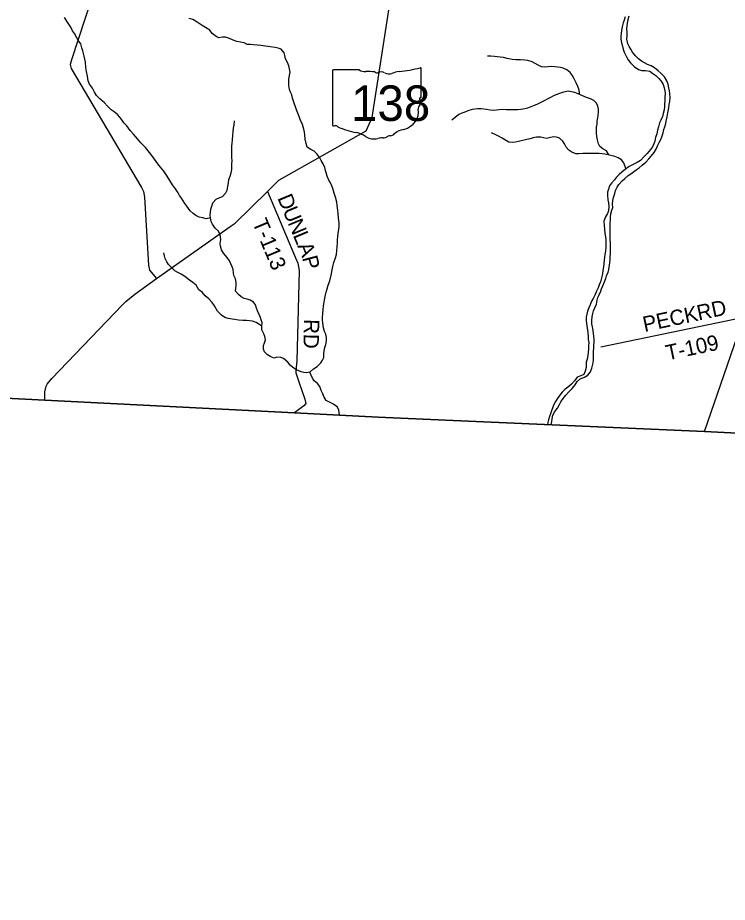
# Model space of a CAD drawing. Extents: x 1643459 to 2064572, y 425441 to 780708.
# Drawn here: x 1785105 to 1799007, y 541341 to 558671 of the extents above; entities that cross this region are included whole.
import ezdxf

# ---------------------------------------------------------------- set-up
doc = ezdxf.new("R2010")
doc.units = 0
for name, color, linetype in [('GM_X_City_Street', 7, 'Continuous'), ('GM_X_Interstate_Route', 7, 'Continuous'), ('GM_X_Major_River', 7, 'Continuous'), ('GM_X_Major_River_Text', 7, 'Continuous'), ('GM_X_Minor_Lake', 7, 'Continuous'), ('GM_X_Minor_River', 7, 'Continuous'), ('GM_X_Unincorporated_Text', 7, 'Continuous'), ('GM_X_US_Route', 7, 'Continuous'), ('PM_P_Cells', 7, 'Continuous'), ('RD_X_Text', 7, 'Continuous'), ('ST_Details', 7, 'Continuous')]:
    doc.layers.add(name, color=color, linetype=linetype)

msp = doc.modelspace()

# ---------------------------------------------------------------- linework, layer by layer
at = {"layer": 'GM_X_City_Street'}
msp.add_lwpolyline([(1810084, 578044), (1809850, 571925), (1809816, 570904), (1809415, 561360), (1809102, 555107), (1808789, 550047), (1804852, 550246), (1798558, 550564), (1793633, 550783), (1792167, 550848), (1790527, 550930), (1785638, 551176), (1783571, 551280)], dxfattribs=at)
at = {"layer": 'GM_X_Interstate_Route'}
msp.add_lwpolyline([(1783571, 551280), (1785638, 551176), (1790527, 550930), (1792167, 550848), (1793633, 550783), (1798558, 550564), (1804852, 550246), (1808789, 550047), (1810012, 549985), (1810052, 549983), (1816905, 549626), (1824043, 549269)], dxfattribs=at)
at = {"layer": 'GM_X_Major_River_Text'}
for points in [[(1787477, 563108), (1786996, 560778), (1786804, 559827), (1786158, 557847), (1786130, 557753), (1786150, 557673), (1787528, 555346), (1787567, 555265), (1787589, 555155), (1787665, 553823), (1787687, 553725), (1787827, 553559)], [(1790000, 555268), (1790545, 553969), (1790596, 553861), (1790618, 553716), (1790576, 551946), (1790560, 551826), (1790551, 551712), (1790615, 551537), (1790731, 551200), (1790753, 551116), (1790711, 551068), (1790527, 550930)], [(1799332, 552798), (1796529, 552215)]]:
    msp.add_lwpolyline(points, dxfattribs=at)
at = {"layer": 'GM_X_Minor_Lake'}
msp.add_lwpolyline([(1798558, 550564), (1799332, 552798), (1800215, 555347), (1800304, 555617), (1800341, 555700), (1800364, 555790), (1800362, 555836), (1800357, 555977), (1800131, 558414), (1800110, 558480), (1800071, 558573), (1799996, 558682), (1799423, 559427), (1799386, 559510), (1799066, 560692), (1799063, 560804), (1799178, 562740), (1799200, 563000), (1799199, 563125), (1798918, 563972), (1798799, 564352), (1798710, 564661), (1798625, 564994), (1798425, 565660)], dxfattribs=at)
at = {"layer": 'GM_X_Minor_River'}
msp.add_lwpolyline([(1745018, 541341), (1746626, 544003), (1749295, 548387), (1749668, 549001), (1749707, 549064), (1752151, 553079), (1757255, 552802), (1765505, 552299), (1775689, 551676), (1780637, 551427), (1783571, 551280), (1785638, 551176), (1790527, 550930), (1792167, 550848), (1793633, 550783), (1798558, 550564), (1804852, 550246), (1808789, 550047), (1810012, 549985), (1810052, 549983), (1816905, 549626), (1824043, 549269)], dxfattribs=at)
at = {"layer": 'GM_X_Unincorporated_Text'}
msp.add_line((1795481, 550702), (1795555, 550699), dxfattribs=at)
for points in [[(1797006, 558688), (1796984, 558626), (1796968, 558570), (1796947, 558494), (1796935, 558422), (1796925, 558366), (1796922, 558302), (1796922, 558248), (1796935, 558182), (1796951, 558113), (1796966, 558055), (1796988, 557999), (1797031, 557904), (1797067, 557844), (1797107, 557788), (1797182, 557713), (1797264, 557658), (1797333, 557640), (1797405, 557635), (1797489, 557621), (1797549, 557578), (1797604, 557536), (1797666, 557477), (1797708, 557425), (1797751, 557360), (1797771, 557294), (1797784, 557240), (1797788, 557188), (1797783, 557113), (1797781, 557051), (1797779, 556977), (1797776, 556923), (1797768, 556867), (1797753, 556795), (1797735, 556737), (1797705, 556665), (1797678, 556609), (1797656, 556535), (1797640, 556465), (1797625, 556399), (1797603, 556323), (1797584, 556255), (1797568, 556199), (1797542, 556141), (1797501, 556087), (1797435, 556009), (1797379, 555949), (1797304, 555876)], [(1797881, 557029), (1797885, 557111), (1797882, 557187), (1797872, 557239), (1797863, 557299), (1797849, 557368), (1797825, 557436), (1797776, 557510), (1797714, 557577), (1797649, 557630), (1797583, 557686), (1797514, 557731), (1797446, 557753), (1797382, 557788), (1797323, 557822), (1797265, 557867), (1797205, 557925), (1797150, 557998), (1797114, 558056), (1797083, 558108), (1797061, 558161), (1797038, 558249), (1797044, 558313), (1797042, 558381), (1797039, 558452), (1797045, 558514), (1797056, 558610), (1797082, 558706)], [(1795555, 550699), (1795569, 550759), (1795577, 550810), (1795591, 550882), (1795628, 550956), (1795682, 551023), (1795720, 551093), (1795747, 551145), (1795791, 551211), (1795845, 551279), (1795900, 551341), (1795970, 551406), (1796024, 551480), (1796067, 551544), (1796127, 551598), (1796207, 551627), (1796273, 551669), (1796324, 551735), (1796354, 551803), (1796366, 551857), (1796377, 551909), (1796383, 551973), (1796383, 552027), (1796386, 552083), (1796388, 552135), (1796392, 552199), (1796395, 552255), (1796397, 552313), (1796400, 552370), (1796392, 552432), (1796388, 552482), (1796377, 552546), (1796365, 552616), (1796355, 552671), (1796352, 552741), (1796358, 552809), (1796375, 552877), (1796387, 552927), (1796411, 552985), (1796442, 553059), (1796456, 553135), (1796471, 553187), (1796499, 553245), (1796527, 553311), (1796544, 553361), (1796566, 553415), (1796600, 553497), (1796627, 553563), (1796643, 553613), (1796671, 553687), (1796686, 553741), (1796696, 553821), (1796705, 553871), (1796709, 553927), (1796715, 553987), (1796718, 554043), (1796719, 554196), (1796717, 554254), (1796711, 554324), (1796712, 554438), (1796710, 554496), (1796709, 554579), (1796713, 554655), (1796718, 554705), (1796718, 554771), (1796725, 554831), (1796745, 554903), (1796763, 554955), (1796760, 555021), (1796766, 555090), (1796780, 555146), (1796801, 555224), (1796815, 555286), (1796852, 555352), (1796884, 555403), (1796944, 555473), (1796999, 555521), (1797067, 555577), (1797119, 555612), (1797223, 555688), (1797283, 555732), (1797342, 555781), (1797412, 555839), (1797472, 555905), (1797517, 555960), (1797573, 556032), (1797621, 556110), (1797648, 556172), (1797674, 556228), (1797704, 556284), (1797727, 556340), (1797749, 556418), (1797765, 556478), (1797782, 556532), (1797800, 556596), (1797810, 556646), (1797829, 556730), (1797839, 556810), (1797858, 556904), (1797870, 556972), (1797881, 557029)], [(1797304, 555876), (1797242, 555834), (1797190, 555806), (1797136, 555781), (1797084, 555757), (1797012, 555705), (1796941, 555642), (1796891, 555600), (1796839, 555550), (1796795, 555498), (1796738, 555431), (1796702, 555375), (1796676, 555309), (1796661, 555251), (1796657, 555192), (1796664, 555104), (1796678, 555042), (1796689, 554972), (1796679, 554888), (1796659, 554836), (1796622, 554770), (1796590, 554684), (1796593, 554594), (1796599, 554529), (1796606, 554441), (1796618, 554377), (1796625, 554317), (1796629, 554244), (1796625, 554178), (1796618, 554098), (1796610, 554034), (1796603, 553978), (1796597, 553920), (1796589, 553852), (1796582, 553790), (1796570, 553718), (1796559, 553656), (1796549, 553603), (1796537, 553551), (1796520, 553497), (1796496, 553437), (1796480, 553379), (1796447, 553311), (1796421, 553246), (1796377, 553172), (1796348, 553116), (1796318, 553048), (1796294, 552988), (1796269, 552924), (1796253, 552860), (1796244, 552804), (1796244, 552736), (1796255, 552631), (1796269, 552553), (1796278, 552433), (1796284, 552366), (1796291, 552308), (1796289, 552244), (1796287, 552184), (1796284, 552114), (1796272, 552056), (1796259, 551984), (1796243, 551924), (1796239, 551870), (1796242, 551817), (1796222, 551747), (1796193, 551681), (1796135, 551654), (1796063, 551626), (1796015, 551554), (1795953, 551489), (1795900, 551447), (1795822, 551387), (1795774, 551335), (1795724, 551276), (1795685, 551224), (1795641, 551154), (1795611, 551092), (1795590, 551040), (1795564, 550972), (1795542, 550910), (1795523, 550856), (1795505, 550796), (1795488, 550738), (1795481, 550702)]]:
    msp.add_lwpolyline(points, dxfattribs=at)
at = {"layer": 'GM_X_US_Route'}
for points in [[(1788880, 554751), (1788798, 554729), (1788732, 554748), (1788662, 554766), (1788598, 554799), (1788544, 554835), (1788482, 554887), (1788419, 554978), (1788379, 555030), (1788349, 555085), (1788317, 555137), (1788278, 555189), (1788250, 555240), (1788194, 555316), (1788137, 555399), (1788085, 555479), (1788031, 555566), (1787968, 555666), (1787902, 555743), (1787852, 555809), (1787785, 555898), (1787713, 555995), (1787660, 556061), (1787606, 556130), (1787518, 556220), (1787451, 556301), (1787377, 556392), (1787309, 556464), (1787242, 556555), (1787186, 556613), (1787148, 556670), (1787106, 556720), (1787059, 556777), (1786997, 556827), (1786939, 556865), (1786863, 556938), (1786804, 557005), (1786714, 557085), (1786652, 557146), (1786611, 557214), (1786573, 557291), (1786509, 557369), (1786488, 557432), (1786470, 557526), (1786451, 557618), (1786441, 557697), (1786433, 557797), (1786422, 557859), (1786410, 557917), (1786396, 557972), (1786384, 558024), (1786363, 558084), (1786339, 558156), (1786299, 558219), (1786264, 558275), (1786218, 558362), (1786180, 558416), (1786145, 558486), (1786097, 558565), (1786020, 558678)], [(1790433, 557667), (1790415, 557725), (1790392, 557791), (1790354, 557868), (1790336, 557932), (1790323, 557984), (1790269, 558055), (1790211, 558077), (1790147, 558086), (1790053, 558100), (1789963, 558115), (1789871, 558129), (1789805, 558132), (1789727, 558140), (1789669, 558144), (1789601, 558149), (1789541, 558179), (1789397, 558204), (1789327, 558234), (1789253, 558261), (1789175, 558287), (1789117, 558288), (1789047, 558276), (1788991, 558306), (1788918, 558363), (1788868, 558424), (1788784, 558480), (1788716, 558521), (1788619, 558583), (1788533, 558636), (1788461, 558654)], [(1796113, 557165), (1796110, 557207), (1796095, 557275), (1796077, 557325), (1796046, 557396), (1795998, 557484), (1795969, 557547), (1795925, 557597), (1795865, 557652), (1795790, 557682), (1795738, 557693), (1795686, 557701), (1795626, 557709), (1795568, 557714), (1795490, 557710), (1795434, 557705), (1795369, 557709), (1795299, 557742), (1795241, 557776), (1795183, 557807), (1795102, 557835), (1795038, 557842), (1794954, 557844), (1794866, 557845), (1794792, 557853), (1794692, 557870), (1794621, 557893), (1794559, 557901), (1794499, 557906), (1794447, 557912), (1794371, 557918), (1794309, 557919)], [(1791412, 550888), (1791395, 550984), (1791369, 551043), (1791289, 551101), (1791149, 551172), (1791106, 551237), (1791080, 551301), (1791052, 551365), (1791025, 551446), (1790977, 551502), (1790915, 551559), (1790881, 551609), (1790850, 551679), (1790828, 551730), (1790898, 551791), (1790971, 551835), (1791047, 551911), (1791079, 551963), (1791103, 552017), (1791104, 552085), (1791108, 552147), (1791122, 552211), (1791141, 552272), (1791157, 552342), (1791157, 552404), (1791142, 552472), (1791118, 552526), (1791094, 552595), (1791083, 552691), (1791079, 552745), (1791077, 552797), (1791084, 552876), (1791090, 552946), (1791099, 553028), (1791107, 553100), (1791119, 553174), (1791136, 553242), (1791148, 553292), (1791168, 553357), (1791187, 553429), (1791217, 553517), (1791244, 553627), (1791270, 553765), (1791285, 553821), (1791301, 553873), (1791333, 553967), (1791348, 554032), (1791354, 554108), (1791364, 554176), (1791371, 554266), (1791371, 554324), (1791375, 554376), (1791382, 554449), (1791394, 554519), (1791400, 554581), (1791401, 554653), (1791391, 554745), (1791386, 554844), (1791372, 554944), (1791364, 554994), (1791355, 555058), (1791331, 555157), (1791308, 555235), (1791280, 555328), (1791256, 555380), (1791233, 555436), (1791201, 555486), (1791167, 555565), (1791134, 555675), (1791120, 555736), (1791088, 555808), (1791053, 555874), (1791021, 555925), (1790965, 556007), (1790913, 556056), (1790848, 556086), (1790774, 556135), (1790758, 556205), (1790737, 556289), (1790729, 556374), (1790727, 556428), (1790711, 556490), (1790682, 556580), (1790642, 556679), (1790617, 556737), (1790593, 556802), (1790565, 556864), (1790548, 556926), (1790522, 556994), (1790490, 557097), (1790475, 557159), (1790451, 557211), (1790429, 557266), (1790414, 557340), (1790418, 557394), (1790416, 557466), (1790433, 557539), (1790441, 557605), (1790433, 557667)], [(1796688, 555982), (1796640, 556065), (1796571, 556105), (1796511, 556150), (1796485, 556202), (1796462, 556280), (1796448, 556347), (1796443, 556407), (1796443, 556463), (1796446, 556525), (1796454, 556587), (1796460, 556643), (1796469, 556707), (1796477, 556763), (1796481, 556830), (1796482, 556882), (1796468, 556940), (1796445, 556994), (1796395, 557051), (1796325, 557085), (1796269, 557104), (1796218, 557120), (1796142, 557151), (1796088, 557177), (1796018, 557206), (1795953, 557222), (1795889, 557229), (1795799, 557213), (1795719, 557188), (1795665, 557168), (1795613, 557146), (1795544, 557111), (1795494, 557085), (1795416, 557045), (1795338, 557002), (1795276, 556970), (1795220, 556948), (1795160, 556925), (1795094, 556901), (1795038, 556886), (1794962, 556872), (1794904, 556864), (1794828, 556863), (1794768, 556865), (1794676, 556868), (1794606, 556870), (1794538, 556865), (1794486, 556861), (1794418, 556856), (1794363, 556860), (1794289, 556871), (1794237, 556879), (1794183, 556883), (1794115, 556886), (1794063, 556882), (1794011, 556874), (1793923, 556845), (1793865, 556823), (1793805, 556804), (1793745, 556774), (1793677, 556716), (1793608, 556665)], [(1790828, 551730), (1790764, 551712), (1790708, 551718), (1790656, 551731), (1790570, 551775), (1790498, 551820), (1790442, 551862), (1790397, 551925), (1790311, 551993), (1790257, 552016), (1790183, 552022), (1790131, 552004), (1790063, 552027), (1790001, 552069), (1789943, 552126), (1789920, 552178), (1789922, 552252), (1789938, 552304), (1789961, 552358), (1789949, 552424), (1789927, 552481), (1789887, 552557), (1789886, 552629), (1789892, 552696), (1789878, 552750), (1789863, 552800), (1789835, 552858), (1789801, 552929), (1789785, 552981), (1789764, 553049), (1789722, 553100), (1789658, 553140), (1789600, 553156), (1789540, 553167), (1789486, 553201), (1789431, 553248), (1789373, 553316), (1789377, 553370), (1789383, 553428), (1789388, 553485), (1789370, 553557), (1789342, 553623), (1789333, 553673), (1789325, 553736), (1789307, 553792), (1789283, 553846), (1789254, 553910), (1789206, 553971), (1789136, 554058), (1789095, 554124), (1789079, 554194), (1789071, 554248), (1789082, 554323), (1789072, 554417), (1789037, 554487), (1788975, 554546), (1788919, 554624), (1788893, 554681), (1788880, 554751), (1788876, 554801), (1788891, 554923), (1788907, 554979), (1788929, 555045), (1788992, 555113), (1789066, 555149), (1789116, 555171), (1789184, 555241), (1789207, 555293), (1789223, 555365), (1789237, 555433), (1789244, 555499), (1789268, 555567), (1789290, 555633), (1789303, 555695), (1789301, 555754), (1789303, 555810), (1789304, 555866), (1789300, 555934), (1789298, 555992), (1789301, 556080), (1789301, 556145), (1789307, 556217), (1789314, 556273), (1789318, 556373), (1789326, 556435), (1789333, 556507), (1789343, 556574), (1789353, 556650)], [(1797019, 555716), (1796982, 555828), (1796935, 555886), (1796871, 555929), (1796806, 555955), (1796724, 555974), (1796670, 555986), (1796606, 555997), (1796552, 556005), (1796498, 556010), (1796416, 556012), (1796243, 556013), (1796177, 556010), (1796093, 556006), (1796037, 556005), (1795963, 556037), (1795905, 556076), (1795850, 556138), (1795816, 556203), (1795785, 556255), (1795721, 556308), (1795663, 556328), (1795608, 556336), (1795546, 556323), (1795466, 556307), (1795408, 556316), (1795354, 556330), (1795268, 556331), (1795202, 556315), (1795144, 556301), (1795082, 556288), (1795026, 556274), (1794968, 556261), (1794914, 556249), (1794860, 556231), (1794800, 556226), (1794724, 556234), (1794646, 556277), (1794595, 556311), (1794525, 556352), (1794459, 556380), (1794390, 556413)], [(1789886, 552629), (1789852, 552656), (1789774, 552702), (1789706, 552727), (1789646, 552731), (1789588, 552737), (1789514, 552742), (1789430, 552746), (1789360, 552757), (1789306, 552763), (1789226, 552777), (1789166, 552800), (1789098, 552846), (1789021, 552921), (1788961, 553025), (1788914, 553094), (1788850, 553162), (1788780, 553225), (1788718, 553292), (1788657, 553342), (1788599, 553433), (1788533, 553481), (1788471, 553532), (1788378, 553598), (1788310, 553645), (1788244, 553681), (1788184, 553712), (1788122, 553770), (1788061, 553837), (1788027, 553889), (1787993, 553951), (1787979, 554006), (1787968, 554066)]]:
    msp.add_lwpolyline(points, dxfattribs=at)
at = {"layer": 'RD_X_Text'}
msp.add_lwpolyline([(1785638, 551176), (1785639, 551340), (1785666, 551453), (1785682, 551494), (1785771, 551604), (1787159, 553047), (1787225, 553111), (1787397, 553254), (1787827, 553559), (1789285, 554594), (1789364, 554648), (1790000, 555268), (1790219, 555488), (1791930, 556452), (1792052, 556717), (1793280, 564635)], dxfattribs=at)
at = {"layer": 'ST_Details'}
for p, q in [((1791271, 557630), (1791271, 556573)), ((1791798, 557648), (1791288, 557648)), ((1793011, 557121), (1793011, 557674)), ((1793011, 557121), (1793011, 557121))]:
    msp.add_line(p, q, dxfattribs=at)
for centre, major_axis, start_param, end_param in [((1791291, 557632), (20.2, 0), 1.712693, 3.28349), ((1791919, 557771), (196, 0), 4.042523, 4.731795), ((1791984, 557055), (702, 0), 1.404758, 1.657858), ((1792144, 557637), (56.4, 0), 3.836095, 5.185415), ((1792226, 557515), (117, 0), 0.950623, 2.079405), ((1792378, 557683), (141, 0), 4.081561, 5.145723), ((1792627, 557325), (371, 0), 1.699011, 2.107814), ((1792392, 559088), (1845, 0), 4.814394, 5.042369), ((1792992, 557676), (19.4, 0), 6.141152, 7.989035), ((1793007, 557081), (30, 0), 1.883978, 3.671073), ((1792816, 557011), (180, 0), 5.934695, 6.695948), ((1792991, 557119), (20.7, 0), 5.05454, 6.418171), ((1792495, 556820), (462, 0), 5.101752, 6.440018), ((1793081, 556890), (131, 0), 2.387724, 3.262537), ((1791291, 556571), (20.3, 0), 3.00124, 4.508301), ((1791294, 556679), (155, 0), 4.665946, 4.897461), ((1791326, 556512), (56, 0), 0.519207, 1.627899), ((1792033, 557461), (1333, 0), 4.195997, 4.488961), ((1791635, 556098), (417, 0), 0.823519, 1.323587), ((1792086, 556507), (265, 0), 4.026481, 4.996735), ((1792239, 556142), (217, 0), 1.495662, 1.94098), ((1792259, 556428), (141, 0), 4.691044, 5.507374), ((1792386, 556325), (39.7, 0), 1.147584, 2.315152), ((1792369, 556471), (149, 0), 4.937069, 5.64225), ((1792690, 556276), (253, 0), 1.647645, 2.488434)]:
    msp.add_ellipse(centre, major_axis=major_axis, ratio=0.8, start_param=start_param, end_param=end_param, dxfattribs=at)

# ---------------------------------------------------------------- texts
at = {"layer": 'GM_X_Major_River'}
for s, rotation, p in [('D', 292.6064, (1790188, 555141)), ('U', 292.6057, (1790290, 554897)), ('T-113', 292.7924, (1789696, 554661)), ('N', 292.6058, (1790391, 554654)), ('L', 292.6012, (1790493, 554410)), ('A', 292.1099, (1790579, 554203)), ('P', 284.9461, (1790675, 553968)), ('PECK', 11.8888, (1797385, 552514)), ('RD', 11.991, (1798445, 552738)), ('RD', 268.5193, (1790716, 552769)), ('T-109', 11.9178, (1797834, 551955))]:
    msp.add_text(s, height=300, rotation=rotation, dxfattribs=at).set_placement(p)
at = {"layer": 'PM_P_Cells'}
for s in ['s', 'r']:
    msp.add_text(s, height=1, dxfattribs=at).set_placement((1792122, 557031))
msp.add_text('138', height=1, rotation=0, dxfattribs=at).set_placement((1791769, 556958))
at = {"layer": 'ST_Details'}
msp.add_text('138', height=696.1, dxfattribs=at).set_placement((1791634, 556648))

doc.saveas('drawing.dxf')
